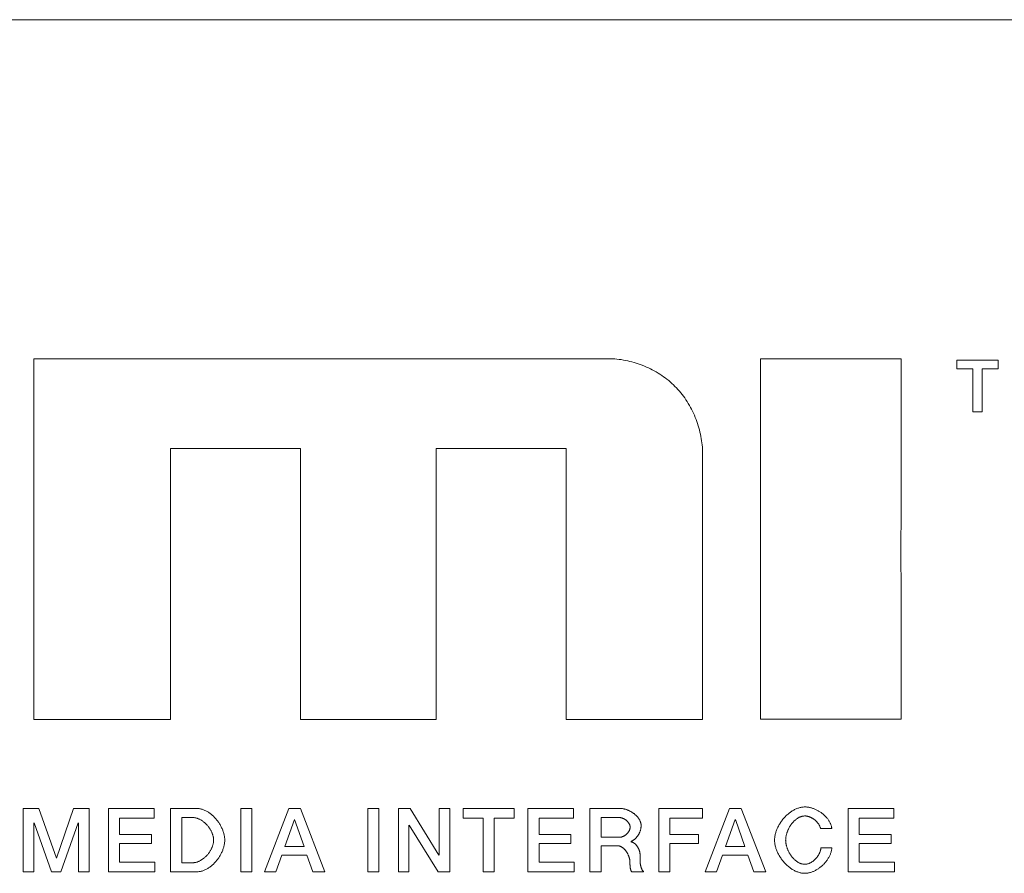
# Model space of a CAD drawing. Header units: millimetres. Extents: x 3925 to 5043, y -86 to 778.
# Tile 318 of 325: x 4855.83 to 4858.84, y 376.49 to 379.1. Entities that reach past the tile are written whole.
import ezdxf

# ---------------------------------------------------------------- set-up
doc = ezdxf.new("R2010")
doc.units = ezdxf.units.MM
doc.header["$LTSCALE"] = 46.255
doc.layers.add('H30K-IO-LABEDXF_CONTINUOUS_LINE', color=7, linetype='CONTINUOUS')
doc.layers.add('LABEL-IO-H30DXF_CONTINUOUS_LINE', color=7, linetype='CONTINUOUS')

msp = doc.modelspace()

# ---------------------------------------------------------------- linework, layer by layer
at = {"layer": 'H30K-IO-LABEDXF_CONTINUOUS_LINE', "color": 7, "linetype": 'Continuous', "lineweight": 0}
for p, q in [((4858.9638, 379.1048), (4752.0538, 379.1048)), ((4857.6303, 378.0684), (4855.8731, 378.0684)), ((4855.8731, 378.0684), (4855.8731, 376.9657)), ((4858.5259, 378.0684), (4858.0949, 378.0684)), ((4858.0949, 378.0684), (4858.0949, 376.9665)), ((4858.5259, 377.6181), (4858.5259, 378.0684)), ((4858.8225, 378.0641), (4858.696, 378.0641)), ((4858.696, 378.0641), (4858.696, 378.0376)), ((4858.8225, 378.0376), (4858.8225, 378.0641)), ((4858.696, 378.0376), (4858.7448, 378.0376)), ((4858.7448, 378.0376), (4858.7448, 377.9056)), ((4858.7734, 378.0376), (4858.8225, 378.0376)), ((4858.7734, 377.9056), (4858.7734, 378.0376)), ((4858.7448, 377.9056), (4858.7734, 377.9056)), ((4856.2905, 377.7933), (4856.6881, 377.7933)), ((4856.2905, 376.9657), (4856.2905, 377.7933)), ((4856.6881, 377.7933), (4856.6881, 376.9657)), ((4857.1038, 377.7933), (4857.5009, 377.7933)), ((4857.1038, 376.9657), (4857.1038, 377.7933)), ((4857.5009, 377.7933), (4857.5009, 376.9657)), ((4857.9183, 376.9657), (4857.9183, 377.7782)), ((4858.5245, 377.4699), (4858.5259, 377.6181)), ((4858.5259, 377.3613), (4858.5245, 377.4699)), ((4858.5259, 376.9665), (4858.5259, 377.3613)), ((4855.8731, 376.9657), (4856.2905, 376.9657)), ((4856.6881, 376.9657), (4857.1038, 376.9657)), ((4857.5009, 376.9657), (4857.9183, 376.9657)), ((4858.0949, 376.9665), (4858.5259, 376.9665)), ((4855.8883, 376.6932), (4855.8402, 376.6932)), ((4855.8402, 376.6932), (4855.8402, 376.4997)), ((4855.9416, 376.5416), (4855.8883, 376.6932)), ((4855.9943, 376.6932), (4855.942, 376.5416)), ((4856.0415, 376.6932), (4855.9943, 376.6932)), ((4856.0415, 376.4997), (4856.0415, 376.6932)), ((4856.2403, 376.6931), (4856.1011, 376.6931)), ((4856.1011, 376.6931), (4856.1011, 376.4996)), ((4856.2403, 376.6637), (4856.2403, 376.6931)), ((4856.3711, 376.6931), (4856.2909, 376.6931)), ((4856.2909, 376.6931), (4856.2909, 376.4996)), ((4856.5398, 376.6932), (4856.5059, 376.6932)), ((4856.5059, 376.6932), (4856.5059, 376.4997)), ((4856.5398, 376.4997), (4856.5398, 376.6932)), ((4856.6523, 376.6931), (4856.5779, 376.4996)), ((4856.6882, 376.6931), (4856.6523, 376.6931)), ((4856.7627, 376.4996), (4856.6882, 376.6931)), ((4856.9284, 376.6932), (4856.8945, 376.6932)), ((4856.8945, 376.6932), (4856.8945, 376.4997)), ((4856.9284, 376.4997), (4856.9284, 376.6932)), ((4857.0235, 376.6931), (4856.9876, 376.6931)), ((4856.9876, 376.6931), (4856.9876, 376.4997)), ((4857.1119, 376.5506), (4857.0235, 376.6931)), ((4857.1449, 376.6931), (4857.1127, 376.6931)), ((4857.1127, 376.6931), (4857.1127, 376.5506)), ((4857.1449, 376.4997), (4857.1449, 376.6931)), ((4857.3423, 376.6931), (4857.1858, 376.6931)), ((4857.1858, 376.6931), (4857.1858, 376.6637)), ((4857.3423, 376.6637), (4857.3423, 376.6931)), ((4857.5231, 376.6931), (4857.3839, 376.6931)), ((4857.3839, 376.6931), (4857.3839, 376.4996)), ((4857.5231, 376.6637), (4857.5231, 376.6931)), ((4857.6661, 376.6931), (4857.5737, 376.6931)), ((4857.5737, 376.6931), (4857.5737, 376.4996)), ((4857.9176, 376.6932), (4857.784, 376.6932)), ((4857.784, 376.6932), (4857.784, 376.4997)), ((4857.9176, 376.6637), (4857.9176, 376.6932)), ((4858.0007, 376.6931), (4857.9263, 376.4996)), ((4858.0366, 376.6931), (4858.0007, 376.6931)), ((4858.1114, 376.4996), (4858.0366, 376.6931)), ((4858.5029, 376.6931), (4858.3637, 376.6931)), ((4858.3637, 376.6931), (4858.3637, 376.4996)), ((4858.5029, 376.6637), (4858.5029, 376.6931)), ((4855.8724, 376.4997), (4855.8724, 376.6491)), ((4855.8732, 376.6491), (4855.9269, 376.4997)), ((4855.9548, 376.4997), (4856.0086, 376.6491)), ((4856.0093, 376.6491), (4856.0093, 376.4997)), ((4856.1351, 376.6637), (4856.2403, 376.6637)), ((4856.1351, 376.6132), (4856.1351, 376.6637)), ((4856.3249, 376.6655), (4856.3583, 376.6655)), ((4856.3249, 376.5272), (4856.3249, 376.6655)), ((4856.6401, 376.5767), (4856.6695, 376.6598)), ((4856.6703, 376.6598), (4856.6993, 376.5767)), ((4857.1858, 376.6637), (4857.247, 376.6637)), ((4857.247, 376.6637), (4857.247, 376.4997)), ((4857.2807, 376.6637), (4857.3423, 376.6637)), ((4857.2807, 376.4997), (4857.2807, 376.6637)), ((4857.4179, 376.6637), (4857.5231, 376.6637)), ((4857.4179, 376.6132), (4857.4179, 376.6637)), ((4857.6077, 376.6655), (4857.6629, 376.6655)), ((4857.6077, 376.605), (4857.6077, 376.6655)), ((4857.8176, 376.6637), (4857.9176, 376.6637)), ((4857.8176, 376.6132), (4857.8176, 376.6637)), ((4857.9885, 376.5767), (4858.0178, 376.6598)), ((4858.019, 376.6598), (4858.0477, 376.5767)), ((4858.3976, 376.6637), (4858.5029, 376.6637)), ((4858.3976, 376.6132), (4858.3976, 376.6637)), ((4857.0198, 376.4997), (4857.0198, 376.642)), ((4857.0209, 376.642), (4857.109, 376.4997)), ((4858.2795, 376.6315), (4858.3135, 376.6315)), ((4856.2328, 376.6132), (4856.1351, 376.6132)), ((4856.1351, 376.5857), (4856.2328, 376.5857)), ((4856.1351, 376.5286), (4856.1351, 376.5857)), ((4856.2328, 376.5857), (4856.2328, 376.6132)), ((4857.5157, 376.6132), (4857.4179, 376.6132)), ((4857.4179, 376.5857), (4857.5157, 376.5857)), ((4857.4179, 376.5286), (4857.4179, 376.5857)), ((4857.5157, 376.5857), (4857.5157, 376.6132)), ((4857.6633, 376.605), (4857.6077, 376.605)), ((4857.9054, 376.6132), (4857.8176, 376.6132)), ((4857.8176, 376.5857), (4857.9054, 376.5857)), ((4857.8176, 376.4997), (4857.8176, 376.5857)), ((4857.9054, 376.5857), (4857.9054, 376.6132)), ((4858.4951, 376.6132), (4858.3976, 376.6132)), ((4858.3976, 376.5857), (4858.4951, 376.5857)), ((4858.3976, 376.5286), (4858.3976, 376.5857)), ((4858.4951, 376.5857), (4858.4951, 376.6132)), ((4856.6993, 376.5767), (4856.6401, 376.5767)), ((4857.6077, 376.5791), (4857.6576, 376.5791)), ((4857.6077, 376.4996), (4857.6077, 376.5791)), ((4858.0477, 376.5767), (4857.9885, 376.5767)), ((4858.3138, 376.5731), (4858.2804, 376.5731)), ((4856.2425, 376.5286), (4856.1351, 376.5286)), ((4856.2425, 376.4996), (4856.2425, 376.5286)), ((4856.3583, 376.5272), (4856.3249, 376.5272)), ((4856.613, 376.4996), (4856.6309, 376.5509)), ((4856.6309, 376.5509), (4856.7082, 376.5509)), ((4856.7082, 376.5509), (4856.7264, 376.4996)), ((4857.5253, 376.5286), (4857.4179, 376.5286)), ((4857.5253, 376.4996), (4857.5253, 376.5286)), ((4857.6961, 376.528), (4857.6961, 376.5258)), ((4857.6961, 376.5258), (4857.6962, 376.5243)), ((4857.7271, 376.5473), (4857.7271, 376.5506)), ((4857.7271, 376.5428), (4857.7271, 376.5473)), ((4857.7271, 376.5405), (4857.7271, 376.5428)), ((4857.7271, 376.5382), (4857.7271, 376.5405)), ((4857.9613, 376.4996), (4857.9793, 376.5509)), ((4857.9793, 376.5509), (4858.0569, 376.5509)), ((4858.0569, 376.5509), (4858.0749, 376.4996)), ((4858.5051, 376.5286), (4858.3976, 376.5286)), ((4858.5051, 376.4996), (4858.5051, 376.5286)), ((4855.8402, 376.4997), (4855.8724, 376.4997)), ((4855.9269, 376.4997), (4855.9548, 376.4997)), ((4856.0093, 376.4997), (4856.0415, 376.4997)), ((4856.1011, 376.4996), (4856.2425, 376.4996)), ((4856.2909, 376.4996), (4856.3711, 376.4996)), ((4856.5059, 376.4997), (4856.5398, 376.4997)), ((4856.5779, 376.4996), (4856.613, 376.4996)), ((4856.7264, 376.4996), (4856.7627, 376.4996)), ((4856.8945, 376.4997), (4856.9284, 376.4997)), ((4856.9876, 376.4997), (4857.0198, 376.4997)), ((4857.109, 376.4997), (4857.1449, 376.4997)), ((4857.247, 376.4997), (4857.2807, 376.4997)), ((4857.3839, 376.4996), (4857.5253, 376.4996)), ((4857.5737, 376.4996), (4857.6077, 376.4996)), ((4857.6962, 376.5243), (4857.6962, 376.5228)), ((4857.7012, 376.4996), (4857.7377, 376.4996)), ((4857.784, 376.4997), (4857.8176, 376.4997)), ((4857.9263, 376.4996), (4857.9613, 376.4996)), ((4858.0749, 376.4996), (4858.1114, 376.4996)), ((4858.3637, 376.4996), (4858.5051, 376.4996))]:
    msp.add_line(p, q, dxfattribs=at)
for points in [[(4857.8338, 377.9838), (4857.8292, 377.9883), (4857.8244, 377.9927), (4857.8195, 377.9971), (4857.8145, 378.0013), (4857.8093, 378.0054), (4857.8041, 378.0094), (4857.7987, 378.0133), (4857.7933, 378.0171), (4857.7877, 378.0207), (4857.782, 378.0243), (4857.7763, 378.0277), (4857.7704, 378.031), (4857.7645, 378.0342), (4857.7585, 378.0372), (4857.7525, 378.0401), (4857.7464, 378.0429), (4857.7402, 378.0456), (4857.7339, 378.0481), (4857.7276, 378.0505), (4857.7213, 378.0527), (4857.7149, 378.0548), (4857.7085, 378.0568), (4857.7021, 378.0586), (4857.6956, 378.0602), (4857.6891, 378.0617), (4857.6826, 378.0631), (4857.676, 378.0643), (4857.6695, 378.0654), (4857.6629, 378.0663), (4857.6564, 378.067), (4857.6499, 378.0676), (4857.6433, 378.068), (4857.6368, 378.0683), (4857.6303, 378.0684)], [(4857.9183, 377.7782), (4857.9182, 377.7847), (4857.918, 377.7913), (4857.9176, 377.7979), (4857.917, 377.8045), (4857.9163, 377.8111), (4857.9154, 377.8177), (4857.9143, 377.8243), (4857.9131, 377.8309), (4857.9118, 377.8375), (4857.9103, 377.844), (4857.9086, 377.8506), (4857.9068, 377.8571), (4857.9049, 377.8635), (4857.9028, 377.87), (4857.9005, 377.8764), (4857.8982, 377.8827), (4857.8957, 377.889), (4857.893, 377.8953), (4857.8903, 377.9015), (4857.8873, 377.9076), (4857.8843, 377.9137), (4857.8811, 377.9196), (4857.8779, 377.9255), (4857.8744, 377.9313), (4857.8709, 377.9371), (4857.8672, 377.9427), (4857.8635, 377.9482), (4857.8596, 377.9536), (4857.8556, 377.959), (4857.8514, 377.9642), (4857.8472, 377.9693), (4857.8429, 377.9742), (4857.8384, 377.9791), (4857.8338, 377.9838)], [(4856.4567, 376.5964), (4856.4566, 376.5987), (4856.4565, 376.6011), (4856.4563, 376.6034), (4856.456, 376.6058), (4856.4557, 376.6081), (4856.4553, 376.6105), (4856.4548, 376.6129), (4856.4542, 376.6153), (4856.4536, 376.6177), (4856.4528, 376.6201), (4856.4521, 376.6225), (4856.4512, 376.6249), (4856.4503, 376.6273), (4856.4494, 376.6297), (4856.4483, 376.632), (4856.4472, 376.6344), (4856.4461, 376.6367), (4856.4449, 376.6391), (4856.4436, 376.6414), (4856.4423, 376.6437), (4856.441, 376.6459), (4856.4395, 376.6481), (4856.4381, 376.6504), (4856.4366, 376.6525), (4856.435, 376.6547), (4856.4334, 376.6568), (4856.4317, 376.6589), (4856.43, 376.6609), (4856.4283, 376.6629), (4856.4265, 376.6648), (4856.4247, 376.6667), (4856.4229, 376.6686), (4856.421, 376.6704), (4856.4191, 376.6722), (4856.4171, 376.6739), (4856.4151, 376.6755), (4856.4131, 376.6771), (4856.4111, 376.6786), (4856.409, 376.6801), (4856.4069, 376.6815), (4856.4048, 376.6828), (4856.4026, 376.684), (4856.4005, 376.6852), (4856.3983, 376.6863), (4856.3961, 376.6874), (4856.3939, 376.6883), (4856.3917, 376.6892), (4856.3894, 376.69), (4856.3872, 376.6907), (4856.3849, 376.6913), (4856.3826, 376.6919), (4856.3803, 376.6923), (4856.378, 376.6927), (4856.3757, 376.6929), (4856.3734, 376.6931), (4856.3711, 376.6931)], [(4857.7303, 376.6407), (4857.7302, 376.6422), (4857.7301, 376.6436), (4857.73, 376.645), (4857.7298, 376.6464), (4857.7295, 376.6478), (4857.7291, 376.6492), (4857.7288, 376.6506), (4857.7283, 376.6519), (4857.7278, 376.6533), (4857.7272, 376.6546), (4857.7266, 376.656), (4857.726, 376.6573), (4857.7253, 376.6586), (4857.7245, 376.6599), (4857.7237, 376.6612), (4857.7229, 376.6625), (4857.722, 376.6637), (4857.7211, 376.665), (4857.7201, 376.6662), (4857.7191, 376.6674), (4857.7181, 376.6686), (4857.717, 376.6697), (4857.7159, 376.6709), (4857.7147, 376.672), (4857.7136, 376.6731), (4857.7123, 376.6742), (4857.7111, 376.6752), (4857.7098, 376.6763), (4857.7086, 376.6773), (4857.7072, 376.6783), (4857.7059, 376.6792), (4857.7045, 376.6801), (4857.7032, 376.6811), (4857.7018, 376.6819), (4857.7004, 376.6828), (4857.6989, 376.6836), (4857.6975, 376.6844), (4857.696, 376.6852), (4857.6945, 376.6859), (4857.6931, 376.6866), (4857.6916, 376.6873), (4857.6901, 376.6879), (4857.6886, 376.6885), (4857.6871, 376.6891), (4857.6855, 376.6896), (4857.684, 376.6901), (4857.6825, 376.6906), (4857.681, 376.691), (4857.6795, 376.6914), (4857.678, 376.6917), (4857.6764, 376.6921), (4857.6749, 376.6923), (4857.6735, 376.6926), (4857.672, 376.6928), (4857.6705, 376.6929), (4857.669, 376.693), (4857.6676, 376.6931), (4857.6661, 376.6931)], [(4858.2311, 376.6978), (4858.2286, 376.6978), (4858.2262, 376.6976), (4858.2237, 376.6974), (4858.2213, 376.697), (4858.2188, 376.6965), (4858.2164, 376.696), (4858.2139, 376.6954), (4858.2115, 376.6946), (4858.2091, 376.6938), (4858.2067, 376.6929), (4858.2043, 376.6919), (4858.2019, 376.6908), (4858.1996, 376.6897), (4858.1973, 376.6884), (4858.195, 376.6871), (4858.1927, 376.6857), (4858.1904, 376.6843), (4858.1882, 376.6828), (4858.1859, 376.6812), (4858.1838, 376.6795), (4858.1816, 376.6778), (4858.1795, 376.676), (4858.1774, 376.6742), (4858.1754, 376.6723), (4858.1733, 376.6704), (4858.1714, 376.6684), (4858.1694, 376.6664), (4858.1675, 376.6643), (4858.1657, 376.6622), (4858.1639, 376.66), (4858.1621, 376.6578), (4858.1604, 376.6556), (4858.1588, 376.6533), (4858.1572, 376.651), (4858.1556, 376.6486), (4858.1541, 376.6463), (4858.1527, 376.6439), (4858.1513, 376.6414), (4858.15, 376.639), (4858.1487, 376.6365), (4858.1475, 376.6341), (4858.1464, 376.6316), (4858.1454, 376.6291), (4858.1444, 376.6266), (4858.1434, 376.624), (4858.1426, 376.6215), (4858.1418, 376.619), (4858.1411, 376.6164), (4858.1405, 376.6139), (4858.1399, 376.6114), (4858.1395, 376.6089), (4858.1391, 376.6063), (4858.1388, 376.6038), (4858.1385, 376.6013), (4858.1384, 376.5989), (4858.1384, 376.5964)], [(4858.3135, 376.6315), (4858.3132, 376.6335), (4858.3129, 376.6354), (4858.3125, 376.6373), (4858.3121, 376.6392), (4858.3115, 376.6411), (4858.3109, 376.643), (4858.3102, 376.6449), (4858.3095, 376.6468), (4858.3087, 376.6486), (4858.3078, 376.6504), (4858.3068, 376.6522), (4858.3058, 376.654), (4858.3047, 376.6558), (4858.3036, 376.6575), (4858.3024, 376.6593), (4858.3011, 376.661), (4858.2998, 376.6627), (4858.2985, 376.6643), (4858.2971, 376.6659), (4858.2956, 376.6675), (4858.2941, 376.6691), (4858.2926, 376.6706), (4858.291, 376.6721), (4858.2893, 376.6736), (4858.2877, 376.675), (4858.286, 376.6765), (4858.2842, 376.6778), (4858.2825, 376.6792), (4858.2807, 376.6805), (4858.2788, 376.6817), (4858.277, 376.6829), (4858.2751, 376.6841), (4858.2732, 376.6853), (4858.2713, 376.6864), (4858.2693, 376.6874), (4858.2674, 376.6884), (4858.2654, 376.6894), (4858.2634, 376.6903), (4858.2614, 376.6912), (4858.2594, 376.692), (4858.2573, 376.6928), (4858.2553, 376.6935), (4858.2533, 376.6942), (4858.2512, 376.6948), (4858.2492, 376.6954), (4858.2471, 376.6959), (4858.2451, 376.6963), (4858.2431, 376.6967), (4858.241, 376.697), (4858.239, 376.6973), (4858.237, 376.6975), (4858.235, 376.6977), (4858.233, 376.6978), (4858.2311, 376.6978)], [(4856.3583, 376.6655), (4856.36, 376.6654), (4856.3617, 376.6653), (4856.3634, 376.6652), (4856.3652, 376.6649), (4856.3669, 376.6646), (4856.3686, 376.6642), (4856.3703, 376.6637), (4856.372, 376.6632), (4856.3737, 376.6627), (4856.3754, 376.662), (4856.3771, 376.6613), (4856.3787, 376.6606), (4856.3804, 376.6598), (4856.382, 376.6589), (4856.3837, 376.658), (4856.3853, 376.657), (4856.3869, 376.656), (4856.3884, 376.6549), (4856.39, 376.6538), (4856.3915, 376.6527), (4856.3931, 376.6515), (4856.3946, 376.6502), (4856.396, 376.649), (4856.3975, 376.6476), (4856.3989, 376.6463), (4856.4003, 376.6449), (4856.4016, 376.6435), (4856.403, 376.642), (4856.4042, 376.6405), (4856.4055, 376.639), (4856.4067, 376.6375), (4856.4079, 376.6359), (4856.4091, 376.6343), (4856.4102, 376.6327), (4856.4113, 376.6311), (4856.4123, 376.6294), (4856.4133, 376.6277), (4856.4143, 376.6261), (4856.4152, 376.6244), (4856.416, 376.6226), (4856.4169, 376.6209), (4856.4176, 376.6192), (4856.4183, 376.6174), (4856.419, 376.6157), (4856.4196, 376.6139), (4856.4202, 376.6122), (4856.4207, 376.6104), (4856.4212, 376.6086), (4856.4216, 376.6069), (4856.4219, 376.6051), (4856.4222, 376.6034), (4856.4224, 376.6016), (4856.4226, 376.5999), (4856.4227, 376.5981), (4856.4227, 376.5964)], [(4857.6629, 376.6655), (4857.6638, 376.6655), (4857.6646, 376.6654), (4857.6654, 376.6654), (4857.6662, 376.6653), (4857.667, 376.6651), (4857.6679, 376.665), (4857.6687, 376.6648), (4857.6695, 376.6646), (4857.6704, 376.6644), (4857.6712, 376.6642), (4857.672, 376.6639), (4857.6729, 376.6636), (4857.6737, 376.6633), (4857.6745, 376.6629), (4857.6753, 376.6626), (4857.6762, 376.6622), (4857.677, 376.6618), (4857.6778, 376.6614), (4857.6786, 376.661), (4857.6794, 376.6605), (4857.6802, 376.66), (4857.6809, 376.6595), (4857.6817, 376.659), (4857.6825, 376.6585), (4857.6832, 376.658), (4857.684, 376.6574), (4857.6847, 376.6568), (4857.6854, 376.6562), (4857.6861, 376.6556), (4857.6868, 376.655), (4857.6874, 376.6544), (4857.6881, 376.6538), (4857.6887, 376.6531), (4857.6893, 376.6524), (4857.6899, 376.6518), (4857.6905, 376.6511), (4857.691, 376.6504), (4857.6915, 376.6497), (4857.6921, 376.6489), (4857.6925, 376.6482), (4857.693, 376.6475), (4857.6934, 376.6467), (4857.6939, 376.646), (4857.6942, 376.6452), (4857.6946, 376.6445), (4857.6949, 376.6437), (4857.6952, 376.6429), (4857.6955, 376.6421), (4857.6958, 376.6414), (4857.696, 376.6406), (4857.6962, 376.6398), (4857.6963, 376.639), (4857.6964, 376.6382), (4857.6965, 376.6374), (4857.6966, 376.6366), (4857.6966, 376.6358)], [(4858.1723, 376.5964), (4858.1724, 376.598), (4858.1724, 376.5996), (4858.1726, 376.6013), (4858.1727, 376.6029), (4858.1729, 376.6046), (4858.1732, 376.6063), (4858.1735, 376.608), (4858.1738, 376.6097), (4858.1742, 376.6114), (4858.1746, 376.6131), (4858.175, 376.6148), (4858.1755, 376.6165), (4858.1761, 376.6182), (4858.1766, 376.6199), (4858.1773, 376.6216), (4858.1779, 376.6233), (4858.1786, 376.625), (4858.1793, 376.6267), (4858.1801, 376.6284), (4858.1808, 376.6301), (4858.1817, 376.6317), (4858.1825, 376.6334), (4858.1834, 376.635), (4858.1843, 376.6366), (4858.1853, 376.6382), (4858.1863, 376.6398), (4858.1873, 376.6413), (4858.1883, 376.6429), (4858.1894, 376.6444), (4858.1905, 376.6459), (4858.1916, 376.6473), (4858.1927, 376.6487), (4858.1939, 376.6501), (4858.1951, 376.6515), (4858.1963, 376.6528), (4858.1976, 376.6541), (4858.1988, 376.6553), (4858.2001, 376.6565), (4858.2014, 376.6577), (4858.2028, 376.6588), (4858.2041, 376.6599), (4858.2055, 376.661), (4858.2069, 376.662), (4858.2083, 376.6629), (4858.2097, 376.6638), (4858.2111, 376.6647), (4858.2126, 376.6654), (4858.2141, 376.6662), (4858.2156, 376.6669), (4858.2171, 376.6675), (4858.2186, 376.668), (4858.2201, 376.6686), (4858.2216, 376.669), (4858.2232, 376.6694), (4858.2247, 376.6697), (4858.2263, 376.6699), (4858.2279, 376.6701), (4858.2295, 376.6702), (4858.2311, 376.6703)], [(4858.2311, 376.6703), (4858.2324, 376.6702), (4858.2337, 376.6702), (4858.235, 376.67), (4858.2363, 376.6699), (4858.2376, 376.6697), (4858.2389, 376.6694), (4858.2402, 376.6691), (4858.2415, 376.6688), (4858.2428, 376.6684), (4858.2441, 376.668), (4858.2453, 376.6675), (4858.2466, 376.667), (4858.2479, 376.6665), (4858.2492, 376.6659), (4858.2504, 376.6653), (4858.2517, 376.6647), (4858.2529, 376.664), (4858.2541, 376.6633), (4858.2553, 376.6625), (4858.2565, 376.6618), (4858.2577, 376.661), (4858.2588, 376.6601), (4858.26, 376.6593), (4858.2611, 376.6584), (4858.2622, 376.6575), (4858.2632, 376.6565), (4858.2643, 376.6556), (4858.2653, 376.6546), (4858.2663, 376.6536), (4858.2673, 376.6526), (4858.2683, 376.6515), (4858.2692, 376.6504), (4858.2701, 376.6494), (4858.271, 376.6483), (4858.2718, 376.6471), (4858.2726, 376.646), (4858.2734, 376.6448), (4858.2741, 376.6437), (4858.2749, 376.6425), (4858.2755, 376.6413), (4858.2762, 376.6401), (4858.2768, 376.6389), (4858.2773, 376.6377), (4858.2778, 376.6365), (4858.2783, 376.6352), (4858.2788, 376.634), (4858.2791, 376.6328), (4858.2795, 376.6315)], [(4857.6966, 376.6358), (4857.6966, 376.635), (4857.6965, 376.6341), (4857.6964, 376.6333), (4857.6963, 376.6325), (4857.6962, 376.6317), (4857.696, 376.6308), (4857.6958, 376.63), (4857.6955, 376.6292), (4857.6952, 376.6284), (4857.6949, 376.6276), (4857.6946, 376.6268), (4857.6942, 376.626), (4857.6938, 376.6252), (4857.6934, 376.6244), (4857.693, 376.6236), (4857.6925, 376.6228), (4857.692, 376.6221), (4857.6915, 376.6213), (4857.691, 376.6206), (4857.6904, 376.6199), (4857.6898, 376.6191), (4857.6892, 376.6184), (4857.6886, 376.6177), (4857.688, 376.617), (4857.6873, 376.6164), (4857.6866, 376.6157), (4857.686, 376.615), (4857.6853, 376.6144), (4857.6845, 376.6138), (4857.6838, 376.6132), (4857.6831, 376.6126), (4857.6823, 376.612), (4857.6815, 376.6115), (4857.6808, 376.611), (4857.68, 376.6104), (4857.6792, 376.6099), (4857.6784, 376.6095), (4857.6776, 376.609), (4857.6767, 376.6086), (4857.6759, 376.6082), (4857.6751, 376.6078), (4857.6742, 376.6074), (4857.6734, 376.6071), (4857.6726, 376.6068), (4857.6717, 376.6065), (4857.6709, 376.6062), (4857.67, 376.6059), (4857.6692, 376.6057), (4857.6683, 376.6055), (4857.6675, 376.6054), (4857.6666, 376.6052), (4857.6658, 376.6051), (4857.665, 376.6051), (4857.6641, 376.605), (4857.6633, 376.605)], [(4857.6984, 376.5921), (4857.6995, 376.5925), (4857.7006, 376.593), (4857.7017, 376.5935), (4857.7028, 376.594), (4857.7039, 376.5946), (4857.705, 376.5952), (4857.7061, 376.5959), (4857.7071, 376.5966), (4857.7081, 376.5973), (4857.7091, 376.5981), (4857.7101, 376.5988), (4857.7111, 376.5997), (4857.712, 376.6005), (4857.713, 376.6014), (4857.7139, 376.6023), (4857.7148, 376.6032), (4857.7157, 376.6042), (4857.7165, 376.6052), (4857.7174, 376.6062), (4857.7182, 376.6072), (4857.719, 376.6083), (4857.7197, 376.6093), (4857.7205, 376.6104), (4857.7212, 376.6115), (4857.7219, 376.6127), (4857.7226, 376.6138), (4857.7232, 376.615), (4857.7238, 376.6161), (4857.7244, 376.6173), (4857.725, 376.6185), (4857.7256, 376.6197), (4857.7261, 376.6209), (4857.7266, 376.6221), (4857.727, 376.6234), (4857.7275, 376.6246), (4857.7279, 376.6258), (4857.7282, 376.6271), (4857.7286, 376.6283), (4857.7289, 376.6296), (4857.7292, 376.6308), (4857.7294, 376.6321), (4857.7297, 376.6333), (4857.7298, 376.6346), (4857.73, 376.6358), (4857.7301, 376.6371), (4857.7302, 376.6383), (4857.7303, 376.6395), (4857.7303, 376.6407)], [(4856.4227, 376.5964), (4856.4227, 376.5947), (4856.4226, 376.5929), (4856.4224, 376.5912), (4856.4222, 376.5894), (4856.4219, 376.5877), (4856.4216, 376.5859), (4856.4212, 376.5842), (4856.4207, 376.5824), (4856.4202, 376.5806), (4856.4196, 376.5789), (4856.419, 376.5771), (4856.4184, 376.5753), (4856.4176, 376.5736), (4856.4169, 376.5719), (4856.416, 376.5701), (4856.4152, 376.5684), (4856.4143, 376.5667), (4856.4133, 376.565), (4856.4123, 376.5633), (4856.4113, 376.5617), (4856.4102, 376.56), (4856.4091, 376.5584), (4856.4079, 376.5568), (4856.4067, 376.5553), (4856.4055, 376.5537), (4856.4043, 376.5522), (4856.403, 376.5507), (4856.4016, 376.5492), (4856.4003, 376.5478), (4856.3989, 376.5464), (4856.3975, 376.5451), (4856.396, 376.5438), (4856.3946, 376.5425), (4856.3931, 376.5412), (4856.3916, 376.54), (4856.39, 376.5389), (4856.3885, 376.5378), (4856.3869, 376.5367), (4856.3853, 376.5357), (4856.3837, 376.5347), (4856.382, 376.5338), (4856.3804, 376.5329), (4856.3787, 376.5321), (4856.3771, 376.5314), (4856.3754, 376.5307), (4856.3737, 376.53), (4856.372, 376.5294), (4856.3703, 376.5289), (4856.3686, 376.5285), (4856.3669, 376.5281), (4856.3652, 376.5278), (4856.3634, 376.5275), (4856.3617, 376.5273), (4856.36, 376.5272), (4856.3583, 376.5272)], [(4856.3711, 376.4996), (4856.3734, 376.4996), (4856.3757, 376.4998), (4856.378, 376.5), (4856.3803, 376.5004), (4856.3826, 376.5008), (4856.3849, 376.5013), (4856.3872, 376.5019), (4856.3894, 376.5027), (4856.3917, 376.5035), (4856.3939, 376.5043), (4856.3961, 376.5053), (4856.3983, 376.5063), (4856.4005, 376.5074), (4856.4027, 376.5086), (4856.4048, 376.5099), (4856.4069, 376.5112), (4856.409, 376.5126), (4856.4111, 376.5141), (4856.4131, 376.5156), (4856.4151, 376.5172), (4856.4171, 376.5188), (4856.4191, 376.5205), (4856.421, 376.5223), (4856.4229, 376.5241), (4856.4247, 376.526), (4856.4265, 376.5279), (4856.4283, 376.5298), (4856.43, 376.5318), (4856.4317, 376.5339), (4856.4334, 376.5359), (4856.435, 376.5381), (4856.4366, 376.5402), (4856.4381, 376.5424), (4856.4395, 376.5446), (4856.441, 376.5468), (4856.4423, 376.5491), (4856.4436, 376.5514), (4856.4449, 376.5537), (4856.4461, 376.556), (4856.4472, 376.5584), (4856.4483, 376.5607), (4856.4494, 376.5631), (4856.4503, 376.5655), (4856.4512, 376.5679), (4856.4521, 376.5703), (4856.4528, 376.5727), (4856.4536, 376.5751), (4856.4542, 376.5775), (4856.4548, 376.5799), (4856.4553, 376.5823), (4856.4557, 376.5847), (4856.456, 376.587), (4856.4563, 376.5894), (4856.4565, 376.5918), (4856.4566, 376.5941), (4856.4567, 376.5964)], [(4857.7271, 376.5506), (4857.7271, 376.5515), (4857.7271, 376.5524), (4857.727, 376.5533), (4857.7269, 376.5542), (4857.7268, 376.5551), (4857.7267, 376.5561), (4857.7266, 376.557), (4857.7264, 376.5579), (4857.7262, 376.5589), (4857.726, 376.5598), (4857.7258, 376.5608), (4857.7255, 376.5618), (4857.7252, 376.5627), (4857.725, 376.5637), (4857.7246, 376.5646), (4857.7243, 376.5656), (4857.724, 376.5665), (4857.7236, 376.5674), (4857.7232, 376.5684), (4857.7228, 376.5693), (4857.7224, 376.5702), (4857.7219, 376.5711), (4857.7215, 376.5721), (4857.721, 376.5729), (4857.7205, 376.5738), (4857.72, 376.5747), (4857.7195, 376.5756), (4857.7189, 376.5764), (4857.7184, 376.5773), (4857.7178, 376.5781), (4857.7172, 376.5789), (4857.7166, 376.5797), (4857.716, 376.5804), (4857.7154, 376.5812), (4857.7147, 376.5819), (4857.7141, 376.5826), (4857.7134, 376.5833), (4857.7127, 376.584), (4857.712, 376.5847), (4857.7113, 376.5853), (4857.7106, 376.5859), (4857.7098, 376.5865), (4857.7091, 376.587), (4857.7083, 376.5875), (4857.7075, 376.588), (4857.7068, 376.5885), (4857.706, 376.5889), (4857.7052, 376.5893), (4857.7043, 376.5897), (4857.7035, 376.59), (4857.7027, 376.5903), (4857.7018, 376.5906), (4857.701, 376.5909), (4857.7001, 376.5911), (4857.6993, 376.5912), (4857.6984, 376.5914)], [(4858.1384, 376.5964), (4858.1384, 376.5939), (4858.1385, 376.5915), (4858.1388, 376.589), (4858.1391, 376.5865), (4858.1395, 376.5839), (4858.1399, 376.5814), (4858.1405, 376.5789), (4858.1411, 376.5764), (4858.1418, 376.5738), (4858.1426, 376.5713), (4858.1434, 376.5688), (4858.1444, 376.5663), (4858.1454, 376.5637), (4858.1464, 376.5612), (4858.1475, 376.5587), (4858.1487, 376.5563), (4858.15, 376.5538), (4858.1513, 376.5514), (4858.1527, 376.5489), (4858.1541, 376.5466), (4858.1556, 376.5442), (4858.1572, 376.5418), (4858.1588, 376.5395), (4858.1604, 376.5373), (4858.1621, 376.535), (4858.1639, 376.5328), (4858.1657, 376.5306), (4858.1675, 376.5285), (4858.1694, 376.5264), (4858.1714, 376.5244), (4858.1733, 376.5224), (4858.1754, 376.5205), (4858.1774, 376.5186), (4858.1795, 376.5168), (4858.1816, 376.515), (4858.1838, 376.5133), (4858.1859, 376.5116), (4858.1882, 376.51), (4858.1904, 376.5085), (4858.1927, 376.5071), (4858.195, 376.5057), (4858.1973, 376.5044), (4858.1996, 376.5032), (4858.2019, 376.502), (4858.2043, 376.5009), (4858.2067, 376.4999), (4858.2091, 376.499), (4858.2115, 376.4982), (4858.2139, 376.4975), (4858.2164, 376.4968), (4858.2188, 376.4963), (4858.2213, 376.4958), (4858.2237, 376.4954), (4858.2262, 376.4952), (4858.2286, 376.495), (4858.2311, 376.495)], [(4858.2311, 376.5226), (4858.2295, 376.5226), (4858.2279, 376.5227), (4858.2263, 376.5229), (4858.2247, 376.5232), (4858.2232, 376.5235), (4858.2216, 376.5239), (4858.2201, 376.5243), (4858.2186, 376.5248), (4858.2171, 376.5254), (4858.2156, 376.526), (4858.2141, 376.5267), (4858.2126, 376.5274), (4858.2111, 376.5282), (4858.2097, 376.529), (4858.2083, 376.5299), (4858.2069, 376.5309), (4858.2055, 376.5319), (4858.2041, 376.5329), (4858.2028, 376.534), (4858.2014, 376.5351), (4858.2001, 376.5363), (4858.1988, 376.5375), (4858.1976, 376.5388), (4858.1963, 376.54), (4858.1951, 376.5414), (4858.1939, 376.5427), (4858.1927, 376.5441), (4858.1916, 376.5455), (4858.1905, 376.547), (4858.1894, 376.5485), (4858.1883, 376.55), (4858.1873, 376.5515), (4858.1863, 376.553), (4858.1853, 376.5546), (4858.1843, 376.5562), (4858.1834, 376.5578), (4858.1825, 376.5594), (4858.1817, 376.5611), (4858.1809, 376.5627), (4858.1801, 376.5644), (4858.1793, 376.5661), (4858.1786, 376.5678), (4858.1779, 376.5695), (4858.1773, 376.5712), (4858.1766, 376.5729), (4858.1761, 376.5746), (4858.1755, 376.5763), (4858.175, 376.578), (4858.1746, 376.5797), (4858.1742, 376.5814), (4858.1738, 376.5831), (4858.1735, 376.5848), (4858.1732, 376.5865), (4858.1729, 376.5882), (4858.1727, 376.5899), (4858.1726, 376.5915), (4858.1724, 376.5932), (4858.1724, 376.5948), (4858.1723, 376.5964)], [(4857.6576, 376.5791), (4857.6587, 376.5791), (4857.6597, 376.579), (4857.6608, 376.5789), (4857.6618, 376.5787), (4857.6628, 376.5785), (4857.6639, 376.5783), (4857.6649, 376.578), (4857.6659, 376.5776), (4857.6669, 376.5772), (4857.6679, 376.5768), (4857.6688, 376.5764), (4857.6698, 376.5759), (4857.6708, 376.5753), (4857.6717, 376.5748), (4857.6726, 376.5741), (4857.6735, 376.5735), (4857.6744, 376.5728), (4857.6753, 376.5721), (4857.6762, 376.5714), (4857.6771, 376.5706), (4857.6779, 376.5698), (4857.6788, 376.569), (4857.6796, 376.5682), (4857.6804, 376.5673), (4857.6812, 376.5664), (4857.6819, 376.5655), (4857.6827, 376.5645), (4857.6834, 376.5636), (4857.6842, 376.5626), (4857.6849, 376.5616), (4857.6856, 376.5606), (4857.6862, 376.5595), (4857.6869, 376.5585), (4857.6875, 376.5574), (4857.6881, 376.5563), (4857.6887, 376.5552), (4857.6893, 376.5541), (4857.6899, 376.553), (4857.6904, 376.5519), (4857.6909, 376.5507), (4857.6914, 376.5496), (4857.6919, 376.5485), (4857.6923, 376.5473), (4857.6927, 376.5462), (4857.6931, 376.545), (4857.6935, 376.5438), (4857.6939, 376.5427), (4857.6942, 376.5415), (4857.6945, 376.5404), (4857.6948, 376.5392), (4857.695, 376.5381), (4857.6953, 376.5369), (4857.6955, 376.5358), (4857.6956, 376.5346), (4857.6958, 376.5335), (4857.6959, 376.5324), (4857.696, 376.5313), (4857.6961, 376.5302), (4857.6961, 376.5291), (4857.6961, 376.528)], [(4858.2311, 376.495), (4858.2333, 376.495), (4858.2355, 376.4952), (4858.2377, 376.4954), (4858.2399, 376.4957), (4858.2421, 376.4961), (4858.2443, 376.4965), (4858.2465, 376.4971), (4858.2487, 376.4977), (4858.2509, 376.4984), (4858.2531, 376.4991), (4858.2553, 376.5), (4858.2575, 376.5009), (4858.2597, 376.5019), (4858.2618, 376.5029), (4858.2639, 376.504), (4858.2661, 376.5052), (4858.2681, 376.5064), (4858.2702, 376.5077), (4858.2723, 376.509), (4858.2743, 376.5104), (4858.2763, 376.5119), (4858.2782, 376.5134), (4858.2802, 376.5149), (4858.2821, 376.5165), (4858.2839, 376.5182), (4858.2858, 376.5198), (4858.2875, 376.5216), (4858.2893, 376.5233), (4858.291, 376.5251), (4858.2926, 376.527), (4858.2942, 376.5289), (4858.2958, 376.5308), (4858.2973, 376.5327), (4858.2988, 376.5347), (4858.3002, 376.5367), (4858.3015, 376.5387), (4858.3028, 376.5408), (4858.304, 376.5428), (4858.3052, 376.5449), (4858.3063, 376.547), (4858.3073, 376.5491), (4858.3083, 376.5513), (4858.3092, 376.5534), (4858.31, 376.5556), (4858.3108, 376.5578), (4858.3114, 376.5599), (4858.312, 376.5621), (4858.3125, 376.5643), (4858.313, 376.5665), (4858.3133, 376.5687), (4858.3136, 376.5709), (4858.3138, 376.5731)], [(4858.2804, 376.5731), (4858.2803, 376.5718), (4858.2801, 376.5705), (4858.2799, 376.5691), (4858.2796, 376.5678), (4858.2793, 376.5665), (4858.279, 376.5652), (4858.2786, 376.5638), (4858.2782, 376.5625), (4858.2777, 376.5612), (4858.2772, 376.5599), (4858.2767, 376.5586), (4858.2761, 376.5573), (4858.2755, 376.556), (4858.2749, 376.5547), (4858.2742, 376.5534), (4858.2735, 376.5521), (4858.2727, 376.5508), (4858.272, 376.5496), (4858.2712, 376.5483), (4858.2703, 376.5471), (4858.2695, 376.5459), (4858.2686, 376.5447), (4858.2677, 376.5435), (4858.2668, 376.5424), (4858.2658, 376.5412), (4858.2648, 376.5401), (4858.2638, 376.5391), (4858.2628, 376.538), (4858.2617, 376.5369), (4858.2607, 376.5359), (4858.2596, 376.5349), (4858.2585, 376.534), (4858.2574, 376.5331), (4858.2562, 376.5322), (4858.2551, 376.5313), (4858.2539, 376.5305), (4858.2527, 376.5297), (4858.2515, 376.5289), (4858.2503, 376.5282), (4858.249, 376.5275), (4858.2478, 376.5269), (4858.2466, 376.5263), (4858.2453, 376.5257), (4858.244, 376.5252), (4858.2428, 376.5247), (4858.2415, 376.5243), (4858.2402, 376.5239), (4858.2389, 376.5236), (4858.2376, 376.5233), (4858.2363, 376.523), (4858.235, 376.5228), (4858.2337, 376.5227), (4858.2324, 376.5226), (4858.2311, 376.5226)], [(4857.7377, 376.4996), (4857.737, 376.5004), (4857.7363, 376.5012), (4857.7356, 376.5021), (4857.735, 376.5029), (4857.7344, 376.5038), (4857.7339, 376.5047), (4857.7333, 376.5056), (4857.7328, 376.5066), (4857.7323, 376.5075), (4857.7319, 376.5085), (4857.7315, 376.5095), (4857.7311, 376.5105), (4857.7307, 376.5115), (4857.7303, 376.5125), (4857.73, 376.5135), (4857.7297, 376.5146), (4857.7294, 376.5156), (4857.7291, 376.5167), (4857.7289, 376.5178), (4857.7287, 376.5189), (4857.7285, 376.52), (4857.7283, 376.5211), (4857.7281, 376.5222), (4857.728, 376.5233), (4857.7278, 376.5244), (4857.7277, 376.5256), (4857.7276, 376.5267), (4857.7275, 376.5279), (4857.7274, 376.529), (4857.7273, 376.5301), (4857.7273, 376.5313), (4857.7272, 376.5324), (4857.7272, 376.5336), (4857.7272, 376.5347), (4857.7271, 376.5359), (4857.7271, 376.5371), (4857.7271, 376.5382)], [(4857.6962, 376.5228), (4857.6962, 376.522), (4857.6962, 376.5212), (4857.6962, 376.5205), (4857.6963, 376.5197), (4857.6963, 376.5189), (4857.6963, 376.5182), (4857.6964, 376.5174), (4857.6964, 376.5167), (4857.6965, 376.5159), (4857.6966, 376.5151), (4857.6967, 376.5144), (4857.6967, 376.5136), (4857.6968, 376.5129), (4857.697, 376.5121), (4857.6971, 376.5114), (4857.6972, 376.5107), (4857.6973, 376.5099), (4857.6975, 376.5092), (4857.6977, 376.5085), (4857.6979, 376.5077), (4857.698, 376.507), (4857.6983, 376.5063), (4857.6985, 376.5056), (4857.6987, 376.5049), (4857.699, 376.5042), (4857.6992, 376.5035), (4857.6995, 376.5029), (4857.6998, 376.5022), (4857.7002, 376.5015), (4857.7005, 376.5009), (4857.7009, 376.5002), (4857.7012, 376.4996)]]:
    msp.add_lwpolyline(points, dxfattribs=at)
at = {"layer": 'LABEL-IO-H30DXF_CONTINUOUS_LINE', "color": 7, "linetype": 'Continuous', "lineweight": 0}
msp.add_line((4858.9638, 379.1048), (4752.0538, 379.1048), dxfattribs=at)

doc.saveas('drawing.dxf')
